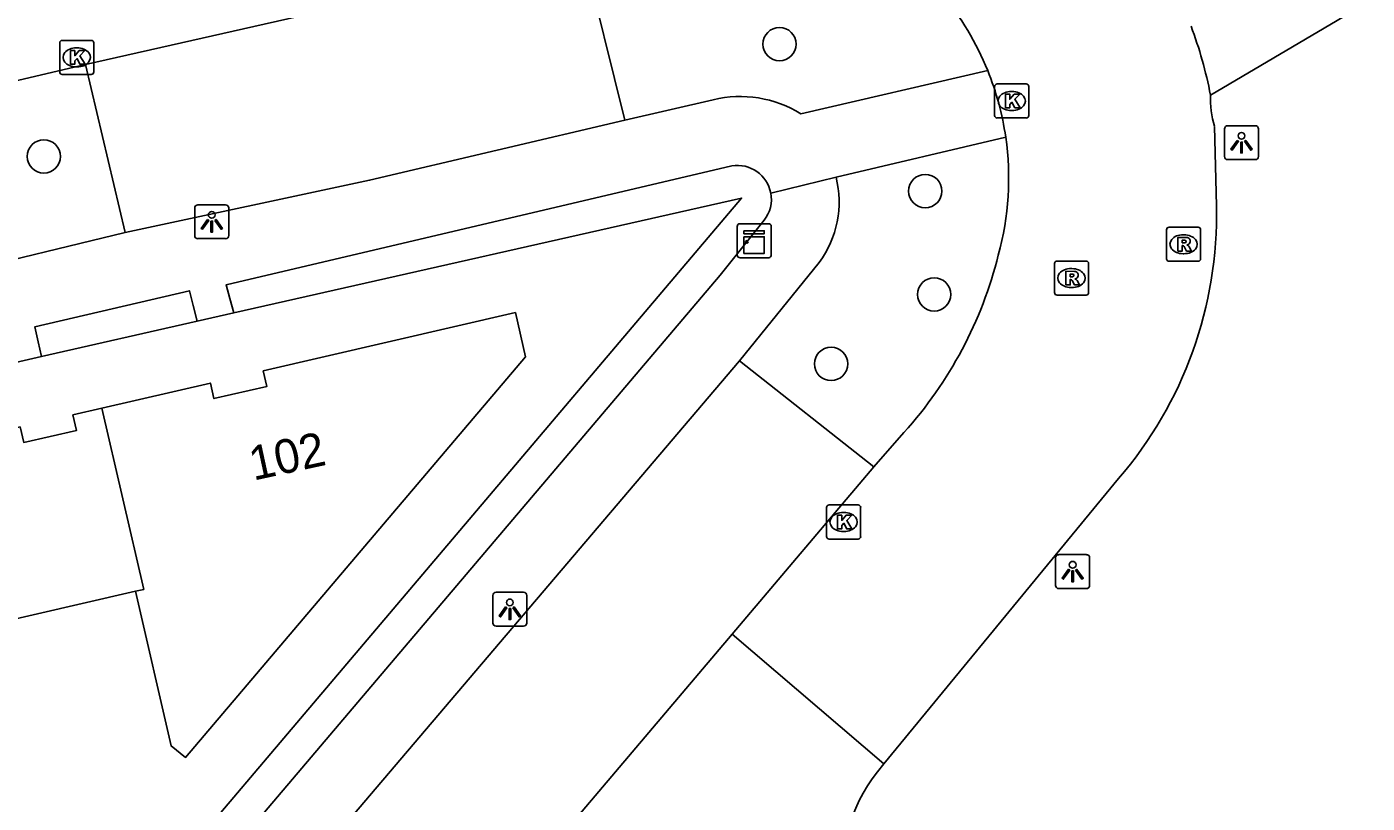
# Model space of a CAD drawing. Extents: x 156414 to 157775, y 382335 to 383765.
# Drawn here: x 157205.95 to 157245.27, y 382995.85 to 383018.65 of the extents above; entities that cross this region are included whole.
import ezdxf

# ---------------------------------------------------------------- set-up
doc = ezdxf.new("R2010")
doc.units = 0
for name, color, linetype in [('IMGEO_Boom', 7, 'Continuous'), ('IMGEO_Haag', 7, 'Continuous'), ('IMGEO_Kast', 7, 'Continuous'), ('IMGEO_Kolk', 7, 'Continuous'), ('IMGEO_Lichtpunt', 7, 'Continuous'), ('IMGEO_Pand', 7, 'Continuous'), ('IMGEO_Pand_nummerreeks', 7, 'Continuous'), ('IMGEO_Parkeervlak_open', 7, 'Continuous'), ('IMGEO_Rijbaan_lokaal_gesloten', 7, 'Continuous'), ('IMGEO_Rioolput', 7, 'Continuous'), ('IMGEO_Voetpad_open', 7, 'Continuous')]:
    doc.layers.add(name, color=color, linetype=linetype)

msp = doc.modelspace()

# ---------------------------------------------------------------- linework, layer by layer
at = {"layer": 'IMGEO_Boom'}
for centre in [(157228.028, 383018.137), (157206.445, 383014.84), (157232.305, 383013.823), (157232.566, 383010.789), (157229.542, 383008.747)]:
    msp.add_circle(centre, 0.489, dxfattribs=at)
at = {"layer": 'IMGEO_Haag'}
for points in [[(157207.456, 382990.629), (157226.916, 383013.616), (157212.019, 383010.247)], [(157210.945, 383010.003), (157206.376, 383008.965)]]:
    msp.add_lwpolyline(points, dxfattribs=at)
at = {"layer": 'IMGEO_Kast'}
for p, q in [((157226.788, 383011.94), (157226.788, 383012.781)), ((157226.788, 383012.781), (157226.788, 383011.94)), ((157226.863, 383012.865), (157227.704, 383012.865)), ((157227.704, 383012.865), (157226.863, 383012.865)), ((157227.788, 383012.79), (157227.788, 383011.949)), ((157227.788, 383011.949), (157227.788, 383012.79)), ((157227.713, 383011.865), (157226.872, 383011.865)), ((157226.872, 383011.865), (157227.713, 383011.865))]:
    msp.add_line(p, q, dxfattribs=at)
for points in [[(157226.983, 383012.655), (157227.583, 383012.655), (157227.583, 383012.57), (157226.983, 383012.57), (157226.983, 383012.655)], [(157226.983, 383012.48), (157227.583, 383012.48), (157227.583, 383011.991), (157226.983, 383011.991), (157226.983, 383012.48)]]:
    msp.add_lwpolyline(points, dxfattribs=at)
msp.add_circle((157227.067, 383012.329), 0.0377, dxfattribs=at)
for centre, start, end in [((157226.866, 383012.787), 92.4484, 184.2845), ((157226.866, 383012.787), 92.4484, 184.2845), ((157227.71, 383012.787), 2.4484, 94.2845), ((157227.71, 383012.787), 2.4484, 94.2845), ((157226.866, 383011.943), 182.4484, 274.2845), ((157226.866, 383011.943), 182.4484, 274.2845), ((157227.71, 383011.943), 272.4484, 4.2845), ((157227.71, 383011.943), 272.4484, 4.2845)]:
    msp.add_arc(centre, 0.0779, start, end, dxfattribs=at)
at = {"layer": 'IMGEO_Kolk'}
for p, q in [((157206.91, 383017.321), (157206.91, 383018.173)), ((157206.985, 383018.247), (157207.837, 383018.247)), ((157207.911, 383018.173), (157207.911, 383017.321)), ((157207.398, 383018.027), (157207.423, 383018.027)), ((157207.421, 383017.467), (157207.396, 383017.467)), ((157207.837, 383017.247), (157206.985, 383017.247)), ((157234.34, 383016.042), (157234.34, 383016.894)), ((157234.415, 383016.968), (157235.267, 383016.968)), ((157235.341, 383016.894), (157235.341, 383016.042)), ((157234.828, 383016.748), (157234.853, 383016.748)), ((157234.851, 383016.188), (157234.826, 383016.188)), ((157235.267, 383015.968), (157234.415, 383015.968)), ((157229.408, 383003.679), (157229.408, 383004.531)), ((157229.483, 383004.605), (157230.335, 383004.605)), ((157229.896, 383004.385), (157229.921, 383004.385)), ((157230.409, 383004.531), (157230.409, 383003.679)), ((157230.335, 383003.605), (157229.483, 383003.605)), ((157229.919, 383003.825), (157229.894, 383003.825))]:
    msp.add_line(p, q, dxfattribs=at)
for points in [[(157206.91, 383017.321), (157206.91, 383018.173)], [(157206.985, 383018.247), (157207.837, 383018.247)], [(157207.911, 383018.173), (157207.911, 383017.321)], [(157207.231, 383017.947), (157207.354, 383017.947), (157207.354, 383017.796), (157207.484, 383017.947), (157207.648, 383017.947), (157207.502, 383017.796), (157207.655, 383017.547), (157207.503, 383017.547), (157207.418, 383017.711), (157207.354, 383017.644), (157207.354, 383017.547), (157207.231, 383017.547), (157207.231, 383017.947)], [(157207.837, 383017.247), (157206.985, 383017.247)], [(157234.34, 383016.042), (157234.34, 383016.894)], [(157234.415, 383016.968), (157235.267, 383016.968)], [(157235.341, 383016.894), (157235.341, 383016.042)], [(157234.661, 383016.668), (157234.784, 383016.668), (157234.784, 383016.517), (157234.914, 383016.668), (157235.078, 383016.668), (157234.932, 383016.517), (157235.085, 383016.268), (157234.933, 383016.268), (157234.848, 383016.432), (157234.784, 383016.365), (157234.784, 383016.268), (157234.661, 383016.268), (157234.661, 383016.668)], [(157235.267, 383015.968), (157234.415, 383015.968)], [(157229.408, 383003.679), (157229.408, 383004.531)], [(157229.483, 383004.605), (157230.335, 383004.605)], [(157229.729, 383004.305), (157229.852, 383004.305), (157229.852, 383004.154), (157229.982, 383004.305), (157230.146, 383004.305), (157230, 383004.154), (157230.153, 383003.905), (157230.001, 383003.905), (157229.916, 383004.069), (157229.852, 383004.002), (157229.852, 383003.905), (157229.729, 383003.905), (157229.729, 383004.305)], [(157230.409, 383004.531), (157230.409, 383003.679)], [(157230.335, 383003.605), (157229.483, 383003.605)]]:
    msp.add_lwpolyline(points, dxfattribs=at)
for centre, start, end in [((157206.987, 383018.171), 91.552, 178.448), ((157206.987, 383018.171), 91.552, 178.448), ((157207.835, 383018.171), 1.552, 88.448), ((157207.835, 383018.171), 1.552, 88.448), ((157206.987, 383017.323), 181.552, 268.448), ((157206.987, 383017.323), 181.552, 268.448), ((157207.835, 383017.323), 271.552, 358.448), ((157207.835, 383017.323), 271.552, 358.448), ((157234.417, 383016.892), 91.552, 178.448), ((157234.417, 383016.892), 91.552, 178.448), ((157235.265, 383016.892), 1.552, 88.448), ((157235.265, 383016.892), 1.552, 88.448), ((157234.417, 383016.044), 181.552, 268.448), ((157234.417, 383016.044), 181.552, 268.448), ((157235.265, 383016.044), 271.552, 358.448), ((157235.265, 383016.044), 271.552, 358.448), ((157229.485, 383004.529), 91.552, 178.448), ((157229.485, 383004.529), 91.552, 178.448), ((157230.333, 383004.529), 1.552, 88.448), ((157230.333, 383004.529), 1.552, 88.448), ((157229.485, 383003.681), 181.552, 268.448), ((157229.485, 383003.681), 181.552, 268.448), ((157230.333, 383003.681), 271.552, 358.448), ((157230.333, 383003.681), 271.552, 358.448)]:
    msp.add_arc(centre, 0.0765, start, end, dxfattribs=at)
for centre, major_axis, ratio, start_param, end_param in [((157207.397, 383017.747), (-0.387, 0.002), 0.722429, 4.712389, 7.853982), ((157207.422, 383017.747), (-0.39, 0.002), 0.717154, 1.570796, 4.712389), ((157234.827, 383016.468), (-0.387, 0.002), 0.722429, 4.712389, 7.853982), ((157234.852, 383016.468), (-0.39, 0.002), 0.717154, 1.570796, 4.712389), ((157229.895, 383004.105), (-0.387, 0.002), 0.722429, 4.712389, 7.853982), ((157229.92, 383004.105), (-0.39, 0.002), 0.717154, 1.570796, 4.712389)]:
    msp.add_ellipse(centre, major_axis=major_axis, ratio=ratio, start_param=start_param, end_param=end_param, dxfattribs=at)
at = {"layer": 'IMGEO_Lichtpunt'}
for p, q in [((157241.985, 383015.742), (157241.177, 383015.742)), ((157241.985, 383015.742), (157241.177, 383015.742)), ((157241.083, 383015.647), (157241.083, 383014.84)), ((157241.083, 383015.647), (157241.083, 383014.84)), ((157242.079, 383014.84), (157242.079, 383015.647)), ((157242.079, 383014.84), (157242.079, 383015.647)), ((157241.177, 383014.746), (157241.985, 383014.746)), ((157241.177, 383014.746), (157241.985, 383014.746)), ((157211.774, 383013.421), (157210.966, 383013.421)), ((157211.774, 383013.421), (157210.966, 383013.421)), ((157210.872, 383013.326), (157210.872, 383012.519)), ((157210.872, 383013.326), (157210.872, 383012.519)), ((157211.868, 383012.519), (157211.868, 383013.326)), ((157211.868, 383012.519), (157211.868, 383013.326)), ((157210.966, 383012.425), (157211.774, 383012.425)), ((157210.966, 383012.425), (157211.774, 383012.425)), ((157237.032, 383003.147), (157236.224, 383003.147)), ((157237.032, 383003.147), (157236.224, 383003.147)), ((157236.13, 383003.052), (157236.13, 383002.245)), ((157236.13, 383003.052), (157236.13, 383002.245)), ((157237.126, 383002.245), (157237.126, 383003.052)), ((157237.126, 383002.245), (157237.126, 383003.052)), ((157219.618, 383001.947), (157219.618, 383001.14)), ((157219.618, 383001.947), (157219.618, 383001.14)), ((157220.52, 383002.042), (157219.712, 383002.042)), ((157220.52, 383002.042), (157219.712, 383002.042)), ((157220.614, 383001.14), (157220.614, 383001.947)), ((157220.614, 383001.14), (157220.614, 383001.947)), ((157236.224, 383002.151), (157237.032, 383002.151)), ((157236.224, 383002.151), (157237.032, 383002.151)), ((157219.712, 383001.046), (157220.52, 383001.046)), ((157219.712, 383001.046), (157220.52, 383001.046))]:
    msp.add_line(p, q, dxfattribs=at)
for points in [[(157241.457, 383015.311), (157241.496, 383015.283), (157241.308, 383015.021), (157241.27, 383015.048), (157241.457, 383015.311)], [(157241.669, 383015.283), (157241.707, 383015.31), (157241.894, 383015.048), (157241.855, 383015.02), (157241.669, 383015.283)], [(157241.559, 383015.263), (157241.606, 383015.263), (157241.606, 383014.941), (157241.559, 383014.941), (157241.559, 383015.263)], [(157211.246, 383012.99), (157211.285, 383012.962), (157211.097, 383012.7), (157211.059, 383012.727), (157211.246, 383012.99)], [(157211.348, 383012.942), (157211.395, 383012.942), (157211.395, 383012.62), (157211.348, 383012.62), (157211.348, 383012.942)], [(157211.458, 383012.962), (157211.496, 383012.989), (157211.683, 383012.727), (157211.644, 383012.699), (157211.458, 383012.962)], [(157236.504, 383002.716), (157236.543, 383002.688), (157236.355, 383002.426), (157236.317, 383002.453), (157236.504, 383002.716)], [(157236.606, 383002.668), (157236.653, 383002.668), (157236.653, 383002.346), (157236.606, 383002.346), (157236.606, 383002.668)], [(157236.716, 383002.688), (157236.754, 383002.715), (157236.941, 383002.453), (157236.902, 383002.425), (157236.716, 383002.688)], [(157219.992, 383001.611), (157220.031, 383001.583), (157219.843, 383001.321), (157219.805, 383001.348), (157219.992, 383001.611)], [(157220.094, 383001.563), (157220.141, 383001.563), (157220.141, 383001.241), (157220.094, 383001.241), (157220.094, 383001.563)], [(157220.204, 383001.583), (157220.242, 383001.61), (157220.429, 383001.348), (157220.39, 383001.32), (157220.204, 383001.583)]]:
    msp.add_lwpolyline(points, dxfattribs=at)
for centre in [(157241.582, 383015.445), (157211.371, 383013.124), (157236.629, 383002.85), (157220.117, 383001.745)]:
    msp.add_circle(centre, 0.0994, dxfattribs=at)
for centre, start, end in [((157241.177, 383015.647), 90, 180), ((157241.177, 383015.647), 90, 180), ((157241.985, 383015.647), 0, 90), ((157241.985, 383015.647), 0, 90), ((157241.177, 383014.84), 180, 270), ((157241.177, 383014.84), 180, 270), ((157241.985, 383014.84), 270, 0), ((157241.985, 383014.84), 270, 360), ((157210.966, 383013.326), 90, 180), ((157210.966, 383013.326), 90, 180), ((157211.774, 383013.326), 0, 90), ((157211.774, 383013.326), 0, 90), ((157210.966, 383012.519), 180, 270), ((157210.966, 383012.519), 180, 270), ((157211.774, 383012.519), 270, 0), ((157211.774, 383012.519), 270, 360), ((157236.224, 383003.052), 90, 180), ((157236.224, 383003.052), 90, 180), ((157237.032, 383003.052), 0, 90), ((157237.032, 383003.052), 0, 90), ((157219.712, 383001.947), 90, 180), ((157219.712, 383001.947), 90, 180), ((157220.52, 383001.947), 0, 90), ((157220.52, 383001.947), 0, 90), ((157236.224, 383002.245), 180, 270), ((157236.224, 383002.245), 180, 270), ((157237.032, 383002.245), 270, 0), ((157237.032, 383002.245), 270, 360), ((157219.712, 383001.14), 180, 270), ((157219.712, 383001.14), 180, 270), ((157220.52, 383001.14), 270, 0), ((157220.52, 383001.14), 270, 360)]:
    msp.add_arc(centre, 0.0946, start, end, dxfattribs=at)
at = {"layer": 'IMGEO_Pand'}
for points in [[(157208.149, 383007.449), (157211.331, 383008.187), (157211.437, 383007.729), (157212.988, 383008.085), (157212.882, 383008.543), (157220.281, 383010.254), (157220.579, 383008.952), (157210.602, 382997.192), (157210.177, 382997.53), (157209.138, 383002.074)], [(157200.45, 383005.678), (157205.75, 383006.899), (157205.856, 383006.441), (157207.404, 383006.794), (157207.297, 383007.251), (157208.149, 383007.449)], [(157209.138, 383002.074), (157209.378, 383002.126), (157208.149, 383007.449)], [(157209.138, 383002.074), (157201.681, 383000.348)]]:
    msp.add_lwpolyline(points, dxfattribs=at)
at = {"layer": 'IMGEO_Parkeervlak_open'}
for points in [[(157222.269, 383020.851), (157223.495, 383015.907)], [(157208.829, 383012.602), (157207.666, 383017.535)], [(157230.795, 383005.726), (157226.851, 383008.84)]]:
    msp.add_lwpolyline(points, dxfattribs=at)
at = {"layer": 'IMGEO_Rijbaan_lokaal_gesloten'}
for points in [[(157222.269, 383020.851), (157207.666, 383017.535)], [(157207.666, 383017.535), (157197.668, 383015.185)], [(157240.792, 383015.723), (157240.848, 383013.385)], [(157230.795, 383005.726), (157231.68, 383006.735)], [(157226.639, 383000.814), (157230.795, 383005.726)], [(157237.975, 383005.382), (157231.09, 382997.003)], [(157226.639, 383000.814), (157217.842, 382990.417)], [(157231.09, 382997.003), (157226.639, 383000.814)], [(157230.899, 382996.771), (157231.09, 382997.003)]]:
    msp.add_lwpolyline(points, dxfattribs=at)
for centre, radius, start, end in [((157226.269, 383014.175), 8.487, 22.0402, 39.8274), ((157228.092, 383014.192), 12.817, 11.0135, 20.4284), ((157226.228, 383014.174), 8.526, 8.3249, 21.9468), ((157243.315, 383016.517), 2.645, 177.309, 197.4631), ((157226.295, 383014.194), 8.457, 344.5762, 8.2525), ((157228.969, 383013.132), 11.882, 319.2867, 1.218), ((157222.674, 383014.858), 12.128, 317.9516, 346.1034), ((157234.923, 382993.648), 5.093, 142.1874, 229.3524)]:
    msp.add_arc(centre, radius, start, end, dxfattribs=at)
at = {"layer": 'IMGEO_Rioolput'}
for p, q in [((157239.382, 383011.836), (157239.382, 383012.688)), ((157239.457, 383012.762), (157240.309, 383012.762)), ((157240.383, 383012.688), (157240.383, 383011.836)), ((157239.87, 383012.542), (157239.895, 383012.542)), ((157236.17, 383011.767), (157237.022, 383011.767)), ((157240.309, 383011.762), (157239.457, 383011.762)), ((157239.893, 383011.982), (157239.868, 383011.982)), ((157236.095, 383010.841), (157236.095, 383011.693)), ((157236.583, 383011.547), (157236.608, 383011.547)), ((157237.096, 383011.693), (157237.096, 383010.841)), ((157236.606, 383010.987), (157236.581, 383010.987)), ((157237.022, 383010.767), (157236.17, 383010.767))]:
    msp.add_line(p, q, dxfattribs=at)
for points in [[(157239.382, 383011.836), (157239.382, 383012.688)], [(157239.457, 383012.762), (157240.309, 383012.762)], [(157240.383, 383012.688), (157240.383, 383011.836)], [(157239.971, 383012.46), (157239.719, 383012.462), (157239.719, 383012.062)], [(157239.719, 383012.062), (157239.843, 383012.062), (157239.843, 383012.224), (157239.854, 383012.224)], [(157239.897, 383012.381), (157239.843, 383012.381), (157239.843, 383012.3)], [(157239.843, 383012.3), (157239.895, 383012.3)], [(157239.901, 383012.195), (157239.972, 383012.062), (157240.112, 383012.062), (157240.047, 383012.188)], [(157236.17, 383011.767), (157237.022, 383011.767)], [(157240.309, 383011.762), (157239.457, 383011.762)], [(157236.095, 383010.841), (157236.095, 383011.693)], [(157236.684, 383011.465), (157236.432, 383011.467), (157236.432, 383011.067)], [(157236.61, 383011.386), (157236.556, 383011.386), (157236.556, 383011.305)], [(157237.096, 383011.693), (157237.096, 383010.841)], [(157236.432, 383011.067), (157236.556, 383011.067), (157236.556, 383011.229), (157236.567, 383011.229)], [(157236.556, 383011.305), (157236.608, 383011.305)], [(157236.614, 383011.2), (157236.685, 383011.067), (157236.825, 383011.067), (157236.76, 383011.193)], [(157237.022, 383010.767), (157236.17, 383010.767)]]:
    msp.add_lwpolyline(points, dxfattribs=at)
for centre, radius, start, end in [((157239.459, 383012.686), 0.0765, 91.552, 178.448), ((157239.459, 383012.686), 0.0765, 91.552, 178.448), ((157240.307, 383012.686), 0.0765, 1.552, 88.448), ((157240.307, 383012.686), 0.0765, 1.552, 88.448), ((157239.853, 383012.171), 0.0533, 26.0293, 88.6989), ((157239.879, 383012.489), 0.19, 274.7715, 282.9687), ((157239.903, 383012.285), 0.0964, 77.0061, 93.1865), ((157239.917, 383012.342), 0.0378, 276.6634, 79.6772), ((157239.97, 383012.35), 0.109, 350.3612, 89.416), ((157239.968, 383012.35), 0.112, 277.5842, 350.9817), ((157239.952, 383012.135), 0.108, 29.5134, 73.7905), ((157236.172, 383011.691), 0.0765, 91.552, 178.448), ((157236.172, 383011.691), 0.0765, 91.552, 178.448), ((157237.02, 383011.691), 0.0765, 1.552, 88.448), ((157237.02, 383011.691), 0.0765, 1.552, 88.448), ((157239.459, 383011.838), 0.0765, 181.552, 268.448), ((157239.459, 383011.838), 0.0765, 181.552, 268.448), ((157240.307, 383011.838), 0.0765, 271.552, 358.448), ((157240.307, 383011.838), 0.0765, 271.552, 358.448), ((157236.616, 383011.29), 0.0964, 77.0061, 93.1865), ((157236.63, 383011.347), 0.0378, 276.6634, 79.6772), ((157236.683, 383011.355), 0.109, 350.3612, 89.416), ((157236.566, 383011.176), 0.0533, 26.0293, 88.6989), ((157236.592, 383011.494), 0.19, 274.7715, 282.9687), ((157236.681, 383011.355), 0.112, 277.5842, 350.9817), ((157236.665, 383011.14), 0.108, 29.5134, 73.7905), ((157236.172, 383010.843), 0.0765, 181.552, 268.448), ((157236.172, 383010.843), 0.0765, 181.552, 268.448), ((157237.02, 383010.843), 0.0765, 271.552, 358.448), ((157237.02, 383010.843), 0.0765, 271.552, 358.448)]:
    msp.add_arc(centre, radius, start, end, dxfattribs=at)
for centre, major_axis, ratio, start_param, end_param in [((157239.869, 383012.262), (-0.387, 0.002), 0.722429, 4.712389, 7.853982), ((157239.894, 383012.262), (-0.39, 0.002), 0.717154, 1.570796, 4.712389), ((157236.582, 383011.267), (-0.387, 0.002), 0.722429, 4.712389, 7.853982), ((157236.607, 383011.267), (-0.39, 0.002), 0.717154, 1.570796, 4.712389)]:
    msp.add_ellipse(centre, major_axis=major_axis, ratio=ratio, start_param=start_param, end_param=end_param, dxfattribs=at)
at = {"layer": 'IMGEO_Voetpad_open'}
for points in [[(157258.919, 383027.047), (157256.087, 383025.743), (157240.673, 383016.641)], [(157228.657, 383016.089), (157234.136, 383017.36)], [(157223.495, 383015.907), (157226.08, 383016.505)], [(157208.829, 383012.602), (157216.001, 383014.142), (157223.495, 383015.907)], [(157234.664, 383015.408), (157229.688, 383014.227)], [(157226.628, 383014.56), (157211.792, 383011.07), (157211.903, 383010.667), (157212.019, 383010.247)], [(157227.771, 383013.765), (157229.688, 383014.227)], [(157207.456, 382990.629), (157207.811, 382990.345), (157208.209, 382990.027), (157226.287, 383011.352), (157227.576, 383012.965)], [(157198.829, 383010.177), (157208.829, 383012.602)], [(157229.193, 383011.728), (157226.851, 383008.84)], [(157210.945, 383010.003), (157210.827, 383010.462), (157210.715, 383010.895), (157206.182, 383009.839), (157206.279, 383009.399), (157206.376, 383008.965)], [(157212.019, 383010.247), (157210.945, 383010.003)], [(157206.376, 383008.965), (157205.364, 383008.735)], [(157226.851, 383008.84), (157214.057, 382993.775)]]:
    msp.add_lwpolyline(points, dxfattribs=at)
for centre, radius, start, end in [((157226.872, 383013.221), 3.378, 58.1031, 103.5568), ((157226.795, 383013.581), 0.993, 10.6826, 99.6772), ((157226.777, 383013.505), 2.999, 323.6599, 13.9319), ((157226.792, 383013.58), 0.997, 321.902, 10.7006)]:
    msp.add_arc(centre, radius, start, end, dxfattribs=at)

# ---------------------------------------------------------------- texts
at = {"layer": 'IMGEO_Pand_nummerreeks'}
msp.add_text('102', height=1, rotation=12.2527, dxfattribs=at).set_placement((157212.593, 383005.318))

doc.saveas('drawing.dxf')
